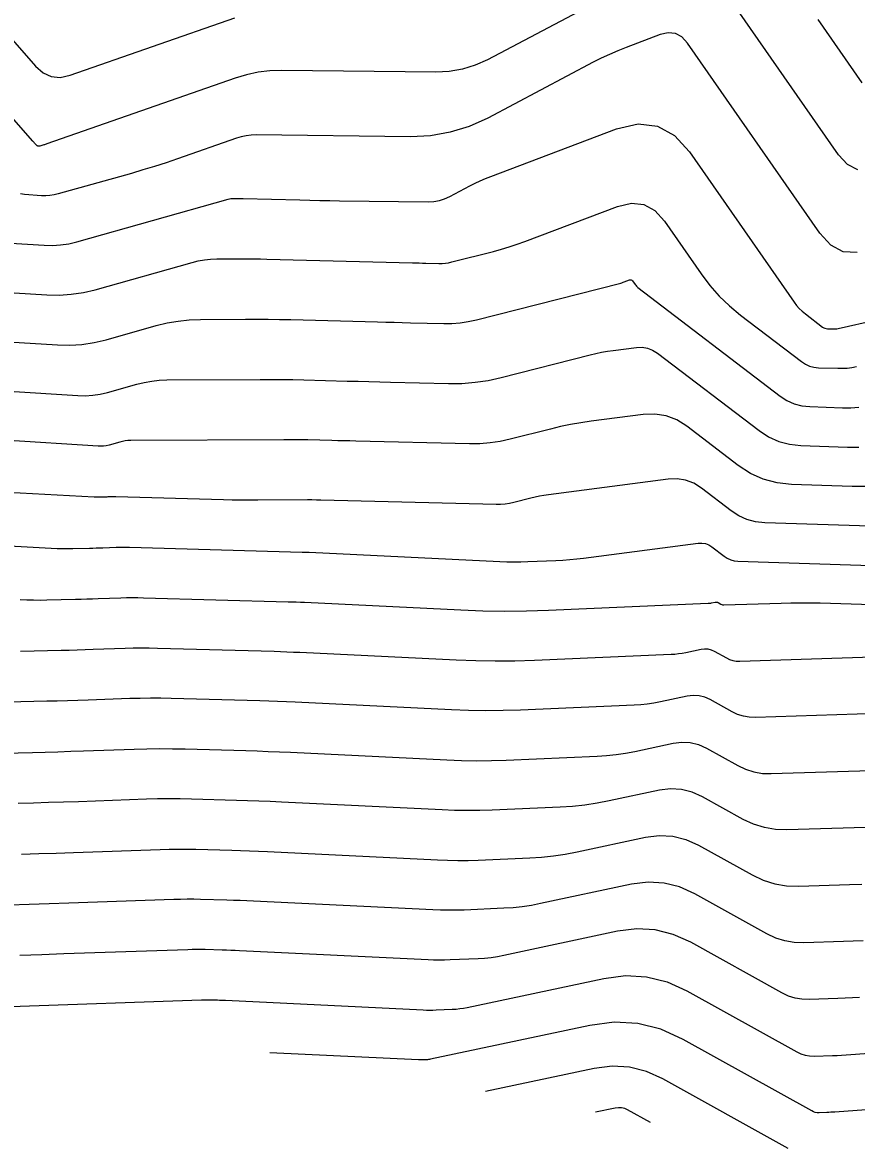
# Model space of a CAD drawing. Extents: x 1354696 to 1366163, y 660729 to 670380.
# Drawn here: x 1362099.4 to 1362159.9, y 664669.1 to 664750.7 of the extents above; entities that cross this region are included whole.
import ezdxf

# ---------------------------------------------------------------- set-up
doc = ezdxf.new("R2010")
doc.units = 0
doc.layers.add('R_Contours', color=7, linetype='Continuous')

msp = doc.modelspace()

# ---------------------------------------------------------------- linework, layer by layer
at = {"layer": 'R_Contours'}
for points in [[(1362144.554, 664754.109), (1362133.091, 664748.049), (1362132.195, 664747.643), (1362131.27, 664747.356), (1362130.315, 664747.188), (1362129.332, 664747.139), (1362118.158, 664747.266), (1362117.299, 664747.239), (1362116.453, 664747.138), (1362115.618, 664746.964), (1362114.795, 664746.716), (1362101.117, 664741.941), (1362101.064, 664741.924), (1362101.011, 664741.906), (1362100.958, 664741.89), (1362100.904, 664741.874), (1362100.616, 664741.793), (1362100.599, 664741.789), (1362100.581, 664741.787), (1362100.564, 664741.786), (1362100.547, 664741.786), (1362100.476, 664741.79), (1362100.46, 664741.793), (1362100.444, 664741.798), (1362100.43, 664741.807), (1362100.417, 664741.818), (1362100.238, 664742.005), (1362100.204, 664742.041), (1362100.171, 664742.077), (1362100.138, 664742.113), (1362100.105, 664742.15), (1362096.995, 664745.679)], [(1362159.962, 664740.06), (1362159.21, 664740.445), (1362158.549, 664741.163), (1362150.29, 664753.043)], [(1362098.452, 664749.681), (1362100.311, 664747.572), (1362100.852, 664747.094), (1362101.448, 664746.826), (1362102.099, 664746.767), (1362102.805, 664746.918), (1362114.764, 664751.092)], [(1362157.053, 664750.972), (1362160.25, 664746.374)], [(1362159.914, 664734.069), (1362158.894, 664734.132), (1362157.984, 664734.598), (1362157.185, 664735.467), (1362147.597, 664749.258), (1362147.191, 664749.702), (1362146.725, 664749.953), (1362146.198, 664750.01), (1362145.612, 664749.874), (1362143.146, 664748.943), (1362142.533, 664748.701), (1362141.93, 664748.44), (1362141.334, 664748.161), (1362140.747, 664747.862), (1362133.109, 664743.824), (1362131.769, 664743.217), (1362130.387, 664742.788), (1362128.961, 664742.537), (1362127.492, 664742.465), (1362116.318, 664742.592), (1362115.948, 664742.58), (1362115.584, 664742.537), (1362115.226, 664742.462), (1362114.872, 664742.355), (1362110.603, 664740.865), (1362109.773, 664740.582), (1362108.938, 664740.312), (1362108.099, 664740.055), (1362107.257, 664739.811), (1362101.957, 664738.321), (1362101.656, 664738.25), (1362101.353, 664738.205), (1362101.048, 664738.185), (1362100.739, 664738.192), (1362099.5, 664738.271), (1362099.202, 664738.316)], [(1362098.524, 664734.751), (1362100.932, 664734.598), (1362101.531, 664734.585), (1362102.125, 664734.623), (1362102.714, 664734.71), (1362103.297, 664734.848), (1362114.287, 664737.939), (1362114.373, 664737.96), (1362114.461, 664737.976), (1362114.549, 664737.985), (1362114.638, 664737.988), (1362114.997, 664737.99), (1362115.086, 664737.991), (1362115.176, 664737.99), (1362115.266, 664737.989), (1362115.355, 664737.987), (1362119.487, 664737.881), (1362120.205, 664737.864), (1362120.924, 664737.849), (1362121.642, 664737.837), (1362122.361, 664737.827), (1362128.79, 664737.755), (1362129.198, 664737.775), (1362129.595, 664737.844), (1362129.979, 664737.964), (1362130.351, 664738.133), (1362131.817, 664738.907), (1362132.186, 664739.095), (1362132.561, 664739.271), (1362132.941, 664739.435), (1362133.326, 664739.588), (1362142.441, 664743.028), (1362144.01, 664743.392), (1362145.417, 664743.238), (1362146.664, 664742.567), (1362147.75, 664741.379), (1362155.337, 664730.467), (1362155.514, 664730.233), (1362155.707, 664730.014), (1362155.917, 664729.811), (1362156.143, 664729.624), (1362157.396, 664728.668), (1362157.477, 664728.615), (1362157.562, 664728.577), (1362157.653, 664728.552), (1362157.749, 664728.542), (1362158.142, 664728.53), (1362158.24, 664728.53), (1362158.337, 664728.536), (1362158.434, 664728.548), (1362158.53, 664728.567), (1362161.311, 664729.193)], [(1362097.548, 664731.232), (1362101.125, 664731.005), (1362102.015, 664730.985), (1362102.897, 664731.041), (1362103.772, 664731.171), (1362104.638, 664731.376), (1362111.672, 664733.354), (1362112.111, 664733.462), (1362112.554, 664733.54), (1362113.002, 664733.587), (1362113.454, 664733.605), (1362115.27, 664733.615), (1362115.724, 664733.616), (1362116.178, 664733.613), (1362116.632, 664733.606), (1362117.086, 664733.597), (1362127.654, 664733.325), (1362127.892, 664733.319), (1362128.13, 664733.313), (1362128.368, 664733.307), (1362128.606, 664733.301), (1362129.558, 664733.279), (1362129.795, 664733.281), (1362130.03, 664733.299), (1362130.263, 664733.334), (1362130.495, 664733.384), (1362133.515, 664734.152), (1362134.093, 664734.308), (1362134.665, 664734.479), (1362135.233, 664734.667), (1362135.796, 664734.87), (1362142.524, 664737.41), (1362143.527, 664737.643), (1362144.427, 664737.544), (1362145.224, 664737.115), (1362145.919, 664736.356), (1362148.586, 664732.518), (1362149.211, 664731.69), (1362149.894, 664730.917), (1362150.636, 664730.201), (1362151.435, 664729.54), (1362155.858, 664726.164), (1362156.143, 664725.978), (1362156.446, 664725.842), (1362156.766, 664725.756), (1362157.104, 664725.72), (1362158.492, 664725.676), (1362158.838, 664725.676), (1362159.182, 664725.697), (1362159.524, 664725.741), (1362159.864, 664725.806)], [(1362096.323, 664727.728), (1362101.891, 664727.374), (1362102.787, 664727.355), (1362103.674, 664727.411), (1362104.554, 664727.542), (1362105.426, 664727.748), (1362109.057, 664728.769), (1362109.848, 664728.964), (1362110.648, 664729.104), (1362111.455, 664729.19), (1362112.27, 664729.221), (1362115.544, 664729.239), (1362116.362, 664729.241), (1362117.181, 664729.236), (1362117.999, 664729.224), (1362118.818, 664729.206), (1362125.106, 664729.045), (1362125.707, 664729.029), (1362126.308, 664729.014), (1362126.909, 664729), (1362127.51, 664728.985), (1362129.914, 664728.927), (1362130.513, 664728.933), (1362131.107, 664728.98), (1362131.697, 664729.067), (1362132.282, 664729.195), (1362142.662, 664731.835), (1362142.751, 664731.858), (1362142.838, 664731.885), (1362142.925, 664731.913), (1362143.011, 664731.945), (1362143.381, 664732.084), (1362143.45, 664732.1), (1362143.512, 664732.093), (1362143.567, 664732.064), (1362143.615, 664732.011), (1362143.792, 664731.756), (1362143.838, 664731.695), (1362143.889, 664731.637), (1362143.945, 664731.584), (1362144.004, 664731.535), (1362154.32, 664723.66), (1362154.809, 664723.341), (1362155.329, 664723.108), (1362155.879, 664722.96), (1362156.46, 664722.898), (1362158.843, 664722.822), (1362159.437, 664722.822), (1362160.027, 664722.859)], [(1362093.736, 664724.311), (1362103.366, 664723.699), (1362103.914, 664723.687), (1362104.458, 664723.721), (1362104.997, 664723.802), (1362105.53, 664723.928), (1362107.656, 664724.526), (1362108.19, 664724.657), (1362108.73, 664724.752), (1362109.274, 664724.81), (1362109.823, 664724.831), (1362116.607, 664724.868), (1362117.395, 664724.869), (1362118.183, 664724.865), (1362118.971, 664724.854), (1362119.759, 664724.836), (1362122.91, 664724.755), (1362123.698, 664724.735), (1362124.486, 664724.716), (1362125.274, 664724.696), (1362126.062, 664724.677), (1362130.271, 664724.576), (1362131.231, 664724.585), (1362132.184, 664724.66), (1362133.13, 664724.8), (1362134.068, 664725.005), (1362140.536, 664726.65), (1362140.95, 664726.749), (1362141.366, 664726.835), (1362141.784, 664726.908), (1362142.205, 664726.969), (1362143.893, 664727.188), (1362144.304, 664727.204), (1362144.695, 664727.141), (1362145.064, 664727), (1362145.413, 664726.781), (1362152.783, 664721.156), (1362153.476, 664720.704), (1362154.212, 664720.373), (1362154.992, 664720.164), (1362155.815, 664720.076), (1362159.193, 664719.968), (1362160.035, 664719.968)], [(1362160.633, 664717.114), (1362159.543, 664717.114), (1362155.137, 664717.255), (1362154.088, 664717.367), (1362153.094, 664717.634), (1362152.155, 664718.055), (1362151.271, 664718.632), (1362147.539, 664721.48), (1362146.814, 664721.936), (1362146.045, 664722.229), (1362145.233, 664722.359), (1362144.377, 664722.327), (1362140.603, 664721.837), (1362139.859, 664721.729), (1362139.12, 664721.599), (1362138.385, 664721.447), (1362137.654, 664721.273), (1362134.739, 664720.532), (1362134.007, 664720.372), (1362133.27, 664720.263), (1362132.527, 664720.204), (1362131.778, 664720.197), (1362123.533, 664720.395), (1362123.099, 664720.406), (1362122.664, 664720.416), (1362122.229, 664720.427), (1362121.794, 664720.438), (1362120.055, 664720.483), (1362119.621, 664720.493), (1362119.186, 664720.499), (1362118.751, 664720.501), (1362118.316, 664720.501), (1362107.211, 664720.44), (1362107.01, 664720.432), (1362106.81, 664720.41), (1362106.612, 664720.376), (1362106.416, 664720.327), (1362105.635, 664720.108), (1362105.439, 664720.062), (1362105.241, 664720.032), (1362105.041, 664720.02), (1362104.84, 664720.024), (1362091.148, 664720.894)], [(1362160.835, 664714.231), (1362153.198, 664714.475), (1362152.537, 664714.545), (1362151.911, 664714.713), (1362151.32, 664714.979), (1362150.763, 664715.341), (1362148.606, 664716.988), (1362148.05, 664717.337), (1362147.461, 664717.562), (1362146.839, 664717.661), (1362146.183, 664717.636), (1362137.501, 664716.51), (1362137.182, 664716.464), (1362136.866, 664716.408), (1362136.551, 664716.343), (1362136.237, 664716.269), (1362134.989, 664715.951), (1362134.675, 664715.882), (1362134.359, 664715.836), (1362134.041, 664715.811), (1362133.72, 664715.808), (1362121.005, 664716.113), (1362120.923, 664716.115), (1362120.842, 664716.117), (1362120.76, 664716.119), (1362120.678, 664716.121), (1362120.352, 664716.13), (1362120.27, 664716.131), (1362120.188, 664716.133), (1362120.107, 664716.133), (1362120.025, 664716.133), (1362116.438, 664716.113), (1362115.813, 664716.112), (1362115.188, 664716.117), (1362114.563, 664716.126), (1362113.938, 664716.141), (1362106.118, 664716.357), (1362106.047, 664716.358), (1362105.975, 664716.359), (1362105.904, 664716.358), (1362105.833, 664716.356), (1362105.547, 664716.346), (1362105.476, 664716.344), (1362105.404, 664716.341), (1362105.333, 664716.339), (1362105.261, 664716.338), (1362104.901, 664716.329), (1362104.817, 664716.328), (1362104.733, 664716.328), (1362104.649, 664716.33), (1362104.565, 664716.334), (1362093.798, 664716.915)], [(1362092.698, 664713.118), (1362101.872, 664712.623), (1362102.156, 664712.61), (1362102.439, 664712.603), (1362102.723, 664712.602), (1362103.007, 664712.606), (1362104.227, 664712.636), (1362104.468, 664712.642), (1362104.71, 664712.649), (1362104.951, 664712.656), (1362105.193, 664712.664), (1362106.159, 664712.698), (1362106.4, 664712.705), (1362106.642, 664712.707), (1362106.883, 664712.706), (1362107.125, 664712.702), (1362119.638, 664712.356), (1362119.768, 664712.352), (1362119.899, 664712.347), (1362120.029, 664712.342), (1362120.159, 664712.336), (1362133.993, 664711.663), (1362134.5, 664711.644), (1362135.006, 664711.637), (1362135.512, 664711.641), (1362136.018, 664711.657), (1362138.043, 664711.744), (1362138.549, 664711.771), (1362139.054, 664711.809), (1362139.558, 664711.858), (1362140.061, 664711.918), (1362148.37, 664712.996), (1362148.64, 664713.006), (1362148.896, 664712.965), (1362149.139, 664712.873), (1362149.368, 664712.729), (1362150.256, 664712.051), (1362150.485, 664711.902), (1362150.728, 664711.792), (1362150.986, 664711.723), (1362151.258, 664711.694), (1362162.394, 664711.338)], [(1362099.179, 664708.912), (1362099.662, 664708.891), (1362100.146, 664708.879), (1362100.629, 664708.877), (1362101.113, 664708.884), (1362103.192, 664708.934), (1362103.604, 664708.945), (1362104.015, 664708.956), (1362104.427, 664708.969), (1362104.839, 664708.983), (1362106.485, 664709.04), (1362106.897, 664709.051), (1362107.308, 664709.056), (1362107.72, 664709.054), (1362108.132, 664709.046), (1362118.62, 664708.756), (1362118.92, 664708.747), (1362119.22, 664708.737), (1362119.52, 664708.724), (1362119.82, 664708.711), (1362131.15, 664708.159), (1362132.739, 664708.1), (1362134.327, 664708.078), (1362135.916, 664708.091), (1362137.505, 664708.141), (1362149.094, 664708.639), (1362149.156, 664708.643), (1362149.219, 664708.65), (1362149.281, 664708.659), (1362149.343, 664708.671), (1362149.597, 664708.725), (1362149.654, 664708.732), (1362149.709, 664708.729), (1362149.763, 664708.716), (1362149.815, 664708.692), (1362150.022, 664708.577), (1362150.074, 664708.553), (1362150.129, 664708.535), (1362150.185, 664708.526), (1362150.243, 664708.524), (1362154.384, 664708.66), (1362155.094, 664708.677), (1362155.803, 664708.683), (1362156.513, 664708.678), (1362157.223, 664708.661), (1362163.953, 664708.446)], [(1362099.219, 664705.161), (1362102.157, 664705.232), (1362102.739, 664705.247), (1362103.321, 664705.264), (1362103.903, 664705.282), (1362104.484, 664705.301), (1362106.811, 664705.382), (1362107.393, 664705.398), (1362107.975, 664705.405), (1362108.557, 664705.402), (1362109.139, 664705.391), (1362117.603, 664705.157), (1362118.072, 664705.143), (1362118.541, 664705.126), (1362119.011, 664705.107), (1362119.48, 664705.085), (1362130.81, 664704.534), (1362132.23, 664704.481), (1362133.649, 664704.461), (1362135.068, 664704.473), (1362136.488, 664704.518), (1362146.407, 664704.944), (1362146.679, 664704.961), (1362146.95, 664704.99), (1362147.219, 664705.03), (1362147.486, 664705.081), (1362148.587, 664705.315), (1362148.833, 664705.346), (1362149.073, 664705.333), (1362149.307, 664705.275), (1362149.533, 664705.173), (1362150.426, 664704.677), (1362150.654, 664704.569), (1362150.889, 664704.494), (1362151.132, 664704.453), (1362151.383, 664704.445), (1362164.014, 664704.859)], [(1362162.848, 664700.705), (1362152.524, 664700.366), (1362152.08, 664700.381), (1362151.649, 664700.454), (1362151.233, 664700.585), (1362150.831, 664700.776), (1362149.251, 664701.654), (1362148.85, 664701.834), (1362148.437, 664701.936), (1362148.013, 664701.96), (1362147.577, 664701.905), (1362145.629, 664701.491), (1362145.156, 664701.401), (1362144.68, 664701.33), (1362144.202, 664701.28), (1362143.721, 664701.249), (1362135.47, 664700.895), (1362134.22, 664700.855), (1362132.97, 664700.844), (1362131.72, 664700.862), (1362130.471, 664700.909), (1362119.14, 664701.46), (1362118.502, 664701.489), (1362117.863, 664701.515), (1362117.224, 664701.538), (1362116.585, 664701.557), (1362110.145, 664701.735), (1362109.393, 664701.75), (1362108.641, 664701.753), (1362107.889, 664701.745), (1362107.138, 664701.725), (1362104.13, 664701.62), (1362103.378, 664701.594), (1362102.626, 664701.571), (1362101.874, 664701.55), (1362101.122, 664701.531), (1362097.325, 664701.438)], [(1362094.903, 664697.703), (1362100.087, 664697.829), (1362101.01, 664697.852), (1362101.932, 664697.879), (1362102.854, 664697.907), (1362103.776, 664697.938), (1362107.464, 664698.067), (1362108.386, 664698.092), (1362109.308, 664698.102), (1362110.23, 664698.098), (1362111.152, 664698.08), (1362115.567, 664697.958), (1362116.376, 664697.934), (1362117.184, 664697.905), (1362117.993, 664697.872), (1362118.801, 664697.835), (1362130.131, 664697.283), (1362131.211, 664697.243), (1362132.292, 664697.228), (1362133.372, 664697.237), (1362134.453, 664697.271), (1362141.035, 664697.554), (1362141.725, 664697.598), (1362142.411, 664697.671), (1362143.094, 664697.772), (1362143.772, 664697.901), (1362146.567, 664698.495), (1362147.192, 664698.574), (1362147.801, 664698.54), (1362148.393, 664698.394), (1362148.969, 664698.135), (1362151.235, 664696.875), (1362151.812, 664696.602), (1362152.409, 664696.413), (1362153.027, 664696.308), (1362153.665, 664696.287), (1362161.681, 664696.55)], [(1362160.515, 664692.395), (1362154.806, 664692.208), (1362153.974, 664692.235), (1362153.17, 664692.372), (1362152.392, 664692.618), (1362151.64, 664692.974), (1362148.686, 664694.616), (1362147.937, 664694.953), (1362147.165, 664695.144), (1362146.372, 664695.188), (1362145.557, 664695.086), (1362141.916, 664694.312), (1362141.031, 664694.143), (1362140.142, 664694.011), (1362139.248, 664693.916), (1362138.349, 664693.859), (1362133.435, 664693.648), (1362132.524, 664693.619), (1362131.613, 664693.611), (1362130.702, 664693.624), (1362129.791, 664693.658), (1362118.138, 664694.225), (1362117.322, 664694.263), (1362116.506, 664694.296), (1362115.69, 664694.325), (1362114.873, 664694.35), (1362111.607, 664694.44), (1362110.791, 664694.456), (1362109.974, 664694.459), (1362109.158, 664694.45), (1362108.342, 664694.428), (1362103.422, 664694.256), (1362102.33, 664694.22), (1362101.237, 664694.186), (1362100.145, 664694.155), (1362099.053, 664694.127)], [(1362099.28, 664690.458), (1362100.543, 664690.493), (1362101.805, 664690.532), (1362103.068, 664690.575), (1362109.344, 664690.794), (1362109.992, 664690.811), (1362110.641, 664690.819), (1362111.289, 664690.816), (1362111.937, 664690.803), (1362114.531, 664690.731), (1362115.179, 664690.712), (1362115.827, 664690.689), (1362116.475, 664690.662), (1362117.123, 664690.633), (1362129.452, 664690.033), (1362130.193, 664690.005), (1362130.935, 664689.995), (1362131.676, 664690.001), (1362132.418, 664690.024), (1362136.147, 664690.185), (1362137.013, 664690.24), (1362137.875, 664690.331), (1362138.732, 664690.458), (1362139.585, 664690.621), (1362144.547, 664691.676), (1362145.552, 664691.802), (1362146.529, 664691.748), (1362147.48, 664691.513), (1362148.404, 664691.097), (1362152.28, 664688.942), (1362153.087, 664688.56), (1362153.922, 664688.296), (1362154.785, 664688.149), (1362155.677, 664688.12), (1362159.349, 664688.241), (1362160.23, 664688.274)], [(1362160.333, 664684.171), (1362159.618, 664684.137), (1362158.903, 664684.11), (1362156.043, 664684.016), (1362155.339, 664684.039), (1362154.658, 664684.155), (1362153.999, 664684.363), (1362153.362, 664684.664), (1362148.122, 664687.578), (1362147.024, 664688.072), (1362145.893, 664688.351), (1362144.731, 664688.416), (1362143.536, 664688.266), (1362136.929, 664686.861), (1362136.271, 664686.736), (1362135.61, 664686.638), (1362134.945, 664686.567), (1362134.277, 664686.525), (1362131.4, 664686.401), (1362130.828, 664686.383), (1362130.256, 664686.378), (1362129.684, 664686.386), (1362129.112, 664686.407), (1362116.109, 664687.04), (1362115.629, 664687.062), (1362115.149, 664687.082), (1362114.669, 664687.099), (1362114.189, 664687.113), (1362112.268, 664687.166), (1362111.787, 664687.176), (1362111.307, 664687.178), (1362110.827, 664687.172), (1362110.347, 664687.159), (1362102.713, 664686.893), (1362101.281, 664686.845), (1362099.848, 664686.801), (1362098.416, 664686.76)], [(1362160.078, 664680.056), (1362159.554, 664680.025), (1362159.03, 664680), (1362158.506, 664679.98), (1362156.409, 664679.912), (1362155.893, 664679.928), (1362155.394, 664680.013), (1362154.91, 664680.166), (1362154.444, 664680.387), (1362147.839, 664684.059), (1362146.567, 664684.631), (1362145.257, 664684.955), (1362143.911, 664685.03), (1362142.526, 664684.856), (1362134.273, 664683.101), (1362133.81, 664683.013), (1362133.345, 664682.944), (1362132.877, 664682.895), (1362132.407, 664682.865), (1362130.383, 664682.778), (1362129.98, 664682.765), (1362129.578, 664682.761), (1362129.175, 664682.767), (1362128.773, 664682.782), (1362115.094, 664683.448), (1362114.782, 664683.462), (1362114.47, 664683.475), (1362114.158, 664683.486), (1362113.846, 664683.495), (1362112.598, 664683.53), (1362112.286, 664683.536), (1362111.974, 664683.537), (1362111.662, 664683.534), (1362111.35, 664683.525), (1362102.359, 664683.212), (1362100.757, 664683.158), (1362099.154, 664683.108)], [(1362098.487, 664679.407), (1362112.352, 664679.891), (1362112.496, 664679.895), (1362112.64, 664679.896), (1362112.784, 664679.896), (1362112.928, 664679.893), (1362113.504, 664679.877), (1362113.648, 664679.873), (1362113.792, 664679.868), (1362113.936, 664679.862), (1362114.08, 664679.855), (1362128.433, 664679.157), (1362128.666, 664679.148), (1362128.899, 664679.145), (1362129.132, 664679.147), (1362129.365, 664679.154), (1362130.537, 664679.205), (1362130.809, 664679.222), (1362131.08, 664679.251), (1362131.349, 664679.29), (1362131.617, 664679.342), (1362141.516, 664681.446), (1362143.09, 664681.644), (1362144.622, 664681.559), (1362146.11, 664681.191), (1362147.557, 664680.54), (1362155.525, 664676.11), (1362155.822, 664675.969), (1362156.13, 664675.872), (1362156.447, 664675.818), (1362156.775, 664675.807), (1362158.109, 664675.851), (1362158.443, 664675.864), (1362158.776, 664675.88), (1362159.109, 664675.899), (1362159.442, 664675.922), (1362170.015, 664676.7)], [(1362170.979, 664672.686), (1362158.282, 664671.752), (1362158.14, 664671.742), (1362157.997, 664671.734), (1362157.855, 664671.727), (1362157.712, 664671.722), (1362157.142, 664671.703), (1362157.001, 664671.707), (1362156.866, 664671.731), (1362156.734, 664671.772), (1362156.607, 664671.832), (1362147.275, 664677.021), (1362145.654, 664677.75), (1362143.986, 664678.163), (1362142.27, 664678.258), (1362140.506, 664678.037), (1362128.961, 664675.582), (1362128.888, 664675.568), (1362128.815, 664675.557), (1362128.741, 664675.549), (1362128.667, 664675.545), (1362128.347, 664675.531), (1362128.284, 664675.529), (1362128.22, 664675.528), (1362128.157, 664675.529), (1362128.093, 664675.532), (1362117.299, 664676.057)], [(1362154.89, 664669.111), (1362145.801, 664674.164), (1362144.61, 664674.7), (1362143.385, 664675.003), (1362142.125, 664675.073), (1362140.829, 664674.91), (1362132.953, 664673.236)], [(1362144.9, 664670.989), (1362143.254, 664671.904), (1362143.038, 664672.001), (1362142.817, 664672.056), (1362142.588, 664672.069), (1362142.354, 664672.039), (1362140.927, 664671.736)]]:
    msp.add_lwpolyline(points, dxfattribs=at)

doc.saveas('drawing.dxf')
